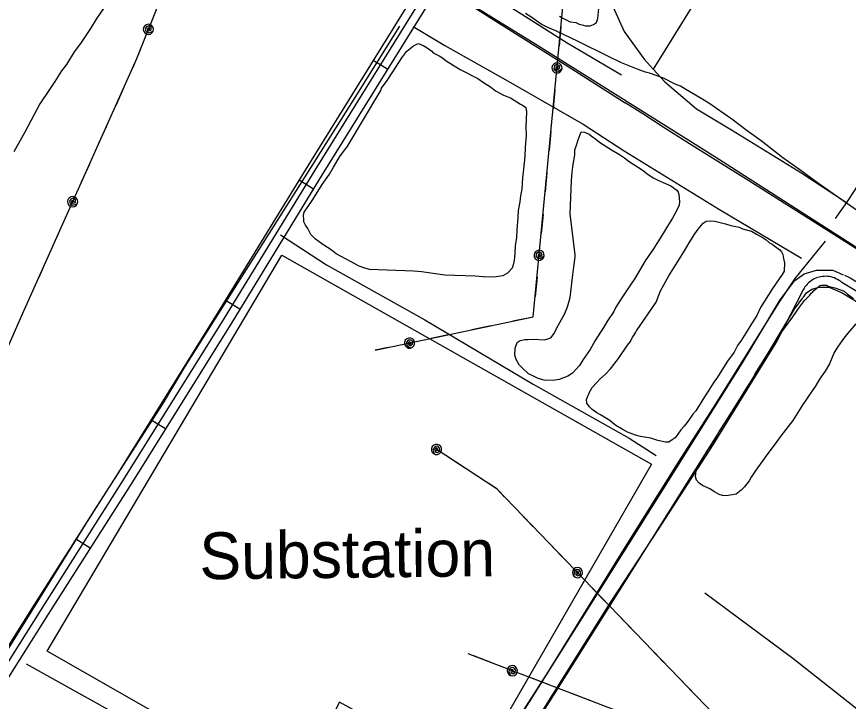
# Model space of a CAD drawing. Extents: x 3535183 to 3573198, y 534952 to 560562.
# Drawn here: x 3552352 to 3553827, y 541047 to 542262 of the extents above; entities that cross this region are included whole.
import ezdxf

# ---------------------------------------------------------------- set-up
doc = ezdxf.new("R2010")
doc.units = 0
for name, color, linetype in [('V-DTCH-CNTR', 7, 'Continuous'), ('V-RAIL-TRAK', 7, 'Continuous'), ('V-ROAD-CNTR', 7, 'Continuous'), ('V-SITE-OTLN', 7, 'Continuous'), ('V-SITE-OTLN-IDEN', 7, 'Continuous'), ('V-SITE-VEGE', 7, 'Continuous'), ('V-TOPO-SHOR', 7, 'Continuous'), ('V-UTIL-LINE', 7, 'Continuous')]:
    doc.layers.add(name, color=color, linetype=linetype)

msp = doc.modelspace()

# ---------------------------------------------------------------- linework, layer by layer
at = {"layer": 'V-DTCH-CNTR'}
for points in [[(3553055.3, 542244.2), (3553111.5, 542210.8), (3553223.8, 542147.4), (3553356.6, 542071.1), (3553429.6, 542023.9)], [(3553429.6, 542023.9), (3553598.7, 541919.7), (3553744, 541833.3)], [(3552819.8, 541874.6), (3552901.5, 541821.6), (3553075.6, 541723.8), (3553267.8, 541610.2), (3553438.2, 541514.4), (3553485.9, 541483.5)], [(3553888.3, 541746.7), (3553815.5, 541790.5), (3553813.1, 541792.4), (3553810.6, 541794.1), (3553807.9, 541795.7), (3553805.2, 541797.1), (3553802.3, 541798.3), (3553799.4, 541799.3), (3553796.5, 541800.1), (3553793.4, 541800.7), (3553790.4, 541801.1), (3553787.3, 541801.3), (3553784.2, 541801.2), (3553781.1, 541801), (3553778.1, 541800.5), (3553775.1, 541799.8), (3553772.1, 541798.9), (3553769.2, 541797.9), (3553766.4, 541796.6), (3553763.7, 541795.1), (3553761.1, 541793.4), (3553758.7, 541791.6), (3553756.3, 541789.6), (3553754.1, 541787.5), (3553752.1, 541785.2), (3553750.2, 541782.7), (3553748.5, 541780.1), (3553746.9, 541777.5), (3553701.1, 541687.6), (3553586.8, 541502.2), (3553489.4, 541351.4), (3553405.9, 541224.6)], [(3553572.8, 541240.1), (3553728.5, 541123.7), (3553879.8, 541004.7), (3554051.5, 540876.3), (3554223.3, 540751.5), (3554307.5, 540688.6)], [(3553405.9, 541224.6), (3553245.8, 540969.2), (3553073.8, 540699.3), (3552971.1, 540522.6), (3552926.2, 540455.2)]]:
    msp.add_lwpolyline(points, dxfattribs=at)
at = {"layer": 'V-RAIL-TRAK'}
for points in [[(3552262.8, 542847), (3552358.4, 542787.4), (3552444.2, 542732.6), (3552512.9, 542689.4), (3552579.5, 542648), (3552613.6, 542625.8), (3552623.9, 542619.2), (3552655.5, 542599.7), (3552742.9, 542544.8), (3552841.1, 542482.9), (3552915.8, 542435.5), (3552995.2, 542385.8), (3553084.3, 542328.6), (3553100.6, 542318.4), (3553138.5, 542294.7), (3553211, 542247.8), (3553281, 542204.1), (3553330.1, 542173.4), (3553431.2, 542109.3)], [(3553718.2, 541927.8), (3553645.8, 541973.4), (3553545.3, 542036.5), (3553498.8, 542065.8), (3553462.6, 542089.3), (3553431.2, 542109.3)], [(3553983.3, 541760.5), (3553974.6, 541766.3), (3553882.4, 541824.1), (3553801.4, 541875.5), (3553718.2, 541927.8)]]:
    msp.add_lwpolyline(points, dxfattribs=at)
at = {"layer": 'V-ROAD-CNTR'}
for p, q in [((3553009.8, 542168.6), (3552984.3, 542184.4)), ((3552878.2, 541956.1), (3552852.6, 541971.8)), ((3552747.7, 541742.9), (3552722.1, 541758.5)), ((3552615.6, 541530.5), (3552590.1, 541546.3)), ((3552482.2, 541318.9), (3552456.9, 541335))]:
    msp.add_line(p, q, dxfattribs=at)
for points in [[(3552303.4, 541064.8), (3552395.1, 541209.9), (3552544.5, 541444.8), (3552720.5, 541727.3), (3552881, 541989.5), (3553121.8, 542377.6), (3553307.4, 542678.3), (3553572.7, 543100.2), (3553604.9, 543138.1), (3553635.6, 543156.7), (3553696, 543171.6), (3553911.8, 543236.3), (3554010.3, 543265.9), (3554081.2, 543287.1), (3554118.3, 543299.2), (3554151.6, 543315.3), (3554177.7, 543339.4), (3554199.1, 543370.8), (3554286.1, 543503.7), (3554405.1, 543699.7), (3554441.4, 543759.2), (3554471.6, 543804.2)], [(3553451, 542934.8), (3553294.7, 542686.3), (3553109.1, 542385.5), (3552868.2, 541997.3), (3552707.7, 541735.1), (3552531.8, 541452.8), (3552382.4, 541217.9), (3552291.1, 541073.6)], [(3553475.6, 542917.6), (3553320.2, 542670.4), (3553134.6, 542369.7), (3552893.8, 541981.6), (3552733.3, 541719.4), (3552557.2, 541436.9), (3552407.8, 541201.9), (3552316.8, 541058.1)], [(3553094, 542323.9), (3553272.8, 542212.9), (3553590.2, 542013.6), (3554119.9, 541674.6), (3554432, 541476.2), (3554746.3, 541279.4), (3555165.2, 541010.6), (3555709.9, 540665.7), (3556004.8, 540481.7)], [(3553724.4, 541783.8), (3553732, 541794), (3553749, 541805.8), (3553770.9, 541812.4), (3553799.3, 541812.1), (3553817.8, 541804.1)], [(3553820, 541803.1), (3553830.3, 541798.7), (3553875.4, 541771.2), (3553989.8, 541699.6), (3554122.3, 541617.7), (3554291.6, 541515.3), (3554463.6, 541407), (3554566.6, 541346.4), (3554611.4, 541321.9), (3554640.5, 541296.8), (3554657.1, 541274.2), (3554670.9, 541259.9), (3554693.8, 541251.9)], [(3553009.5, 540639.8), (3553041.2, 540692.1), (3553218.2, 540977.9), (3553438.5, 541327.1), (3553639.5, 541648.1), (3553706.4, 541759.7), (3553724.4, 541783.8)], [(3553746.8, 541763.7), (3553753.1, 541772.1), (3553762.2, 541778.4), (3553775.2, 541782.3), (3553792.9, 541782.2), (3553799.5, 541779.3)], [(3553799.5, 541779.3), (3553816.4, 541771.9), (3553859.6, 541745.7), (3553974, 541674.2), (3554106.6, 541592.1), (3554275.8, 541489.8), (3554448, 541381.4), (3554551.8, 541320.3), (3554594.2, 541297.1), (3554618.3, 541276.3), (3554634.2, 541254.8), (3554638.7, 541250)], [(3553033.8, 540622), (3553066.8, 540676.4), (3553243.7, 540962), (3553463.9, 541311.1), (3553665.1, 541632.5), (3553731.3, 541743), (3553746.5, 541763.2)]]:
    msp.add_lwpolyline(points, dxfattribs=at)
at = {"layer": 'V-SITE-OTLN'}
msp.add_lwpolyline([(3552822.4, 541838.8), (3553478, 541468.2), (3553159.7, 540916.5), (3552924.5, 541046), (3552843, 540886.7), (3552406, 541136.4)], close=True, dxfattribs=at)
at = {"layer": 'V-SITE-VEGE'}
for points in [[(3552507.2, 542278.1), (3552492.9, 542257.6), (3552483, 542241.1), (3552465.2, 542214), (3552453.6, 542199.3), (3552440.2, 542177), (3552431.3, 542165.6), (3552419.6, 542146.6), (3552409.8, 542132.7), (3552392.8, 542107.2), (3552382, 542087.4), (3552366.5, 542056.8), (3552361.1, 542047.7), (3552346.6, 542022.1)], [(3553843.6, 541917.3), (3553800.1, 541947.6), (3553769.8, 541969), (3553741.1, 541990.3), (3553710.7, 542011.7), (3553672.2, 542041.8), (3553647.6, 542059.6), (3553620.6, 542080), (3553579.5, 542108.6), (3553566.3, 542116.6), (3553539.1, 542132.8), (3553529.2, 542138.3), (3553520.1, 542142), (3553500.3, 542152), (3553486.1, 542157.6), (3553474.5, 542161.4), (3553467, 542163.4), (3553457, 542167.1), (3553424.6, 542180.2), (3553400.6, 542192), (3553347.7, 542217.6), (3553322, 542230.4), (3553308, 542236.8), (3553293.8, 542242.4), (3553282.3, 542248.8), (3553265.9, 542260.3), (3553254.3, 542267.5)], [(3553314.8, 542262.7), (3553320.6, 542259.1), (3553333.8, 542252.7), (3553343.9, 542251.5), (3553349.7, 542248.7), (3553357.2, 542246.8), (3553360.5, 542245.8), (3553369, 542245.5), (3553374.9, 542247.8), (3553380.2, 542251.8), (3553382.9, 542258.4), (3553384.4, 542276.1)], [(3553840.3, 541716.9), (3553826.2, 541700.6), (3553819.1, 541691.6), (3553809.3, 541677.6), (3553802.1, 541666.1), (3553793.8, 541646.2), (3553785.7, 541633), (3553775.9, 541619), (3553769.5, 541607.5), (3553746.3, 541573.8), (3553728.4, 541545.8), (3553716, 541529.4), (3553706.2, 541516.3), (3553697.3, 541504), (3553682.3, 541484.4), (3553675.2, 541474.5), (3553666.2, 541461.4), (3553661.8, 541455.7), (3553654.7, 541445), (3553651, 541438.4), (3553643, 541427.7), (3553636.9, 541422), (3553628.2, 541414.8), (3553621.4, 541413.4), (3553609.6, 541412.1), (3553603.7, 541412.3), (3553597.9, 541414.3), (3553589.6, 541418.8), (3553581.4, 541424.1), (3553568.1, 541430.5), (3553562.4, 541434.1), (3553557.5, 541439.4), (3553556.1, 541446.2), (3553556.3, 541451.2), (3553557.4, 541459.6), (3553569.1, 541478.6), (3553576.3, 541490.9), (3553584.3, 541501.6), (3553591.5, 541513.1), (3553597, 541523.8), (3553627.4, 541571.6), (3553636.3, 541583.9), (3553640.9, 541593.8), (3553649, 541606.2), (3553652.6, 541611.9), (3553657.9, 541619.3), (3553660.6, 541625.1), (3553661.6, 541628.4), (3553694.8, 541681.1), (3553701, 541690.1), (3553705.6, 541698.4), (3553710.9, 541704.9), (3553720.6, 541718.1), (3553728.7, 541729.5), (3553740.3, 541746.8), (3553749.1, 541758.3), (3553758.8, 541768), (3553761.4, 541771.3), (3553764, 541773.7), (3553765.8, 541776.2), (3553771, 541780.2), (3553776.3, 541785.1), (3553779.7, 541785.8), (3553788.1, 541785.4), (3553791.4, 541783.6), (3553803.1, 541780.7), (3553819.7, 541775), (3553825.4, 541769.7), (3553836.1, 541761.7)]]:
    msp.add_lwpolyline(points, dxfattribs=at)
for points in [[(3552998, 542130.6), (3552999, 542134.8), (3553008.8, 542148.7), (3553025.8, 542174.2), (3553034.8, 542189), (3553043.6, 542200.5), (3553055.8, 542210.2), (3553061.8, 542213.3), (3553064.4, 542214), (3553074.3, 542210.3), (3553080.1, 542206.7), (3553088.3, 542200.5), (3553090.7, 542197.9), (3553101.5, 542192.4), (3553107.2, 542188.8), (3553113.8, 542183.5), (3553138.5, 542168.3), (3553169.9, 542151.9), (3553179.7, 542144.8), (3553192.1, 542137.6), (3553201.1, 542130.5), (3553215.1, 542122.4), (3553227.6, 542117.7), (3553245.7, 542106.9), (3553249, 542105.1), (3553254.7, 542100.6), (3553256.1, 542093), (3553255.1, 542066.1), (3553255.4, 542051.7), (3553253.8, 542029.9), (3553253.1, 542013.9), (3553250.6, 541991.2), (3553249.2, 541976.1), (3553247.6, 541955.9), (3553245.5, 541944.2), (3553244.2, 541933.3), (3553241.1, 541918.3), (3553240.6, 541905.6), (3553238.9, 541883.8), (3553238.4, 541870.3), (3553236.2, 541855.2), (3553235.7, 541841.8), (3553234.6, 541835.1), (3553234.3, 541829.2), (3553232.4, 541821.7), (3553230.5, 541815.9), (3553222.5, 541806.9), (3553213.9, 541802.2), (3553202.1, 541800.1), (3553190.2, 541799.7), (3553179.3, 541800.1), (3553165, 541801.5), (3553111.2, 541803.5), (3553070.1, 541809.3), (3553055.8, 541810.7), (3552977.6, 541813.6), (3552967.6, 541816.6), (3552959.2, 541819.4), (3552945.2, 541826.7), (3552918.8, 541841.2), (3552909.8, 541848.2), (3552896.6, 541856.3), (3552888.4, 541862.5), (3552881.8, 541867), (3552873.7, 541875.7), (3552868.2, 541886.1), (3552864.2, 541892.1), (3552861.1, 541898.1), (3552861.2, 541902.3), (3552860.7, 541909.1), (3552861.7, 541915), (3552868, 541924.8), (3552876, 541935.5), (3552885.9, 541952), (3552893.9, 541964.3), (3552906.4, 541982.4), (3552913.6, 541994.7), (3552925.3, 542013.7), (3552931.5, 542022.7), (3552937.8, 542030.9)], [(3553333.6, 541912.2), (3553335.8, 541971.1), (3553337.2, 541986.3), (3553338.4, 541995.5), (3553341.8, 542017.3), (3553342.1, 542025.7), (3553344.9, 542034), (3553347.8, 542043.2), (3553353.4, 542057.3), (3553359.3, 542057.1), (3553367.6, 542053.4), (3553370.8, 542050.7), (3553379, 542044.5), (3553385.6, 542039.2), (3553407, 542025.8), (3553421, 542017.6), (3553430, 542011.4), (3553436.6, 542006.1), (3553446.5, 541999.8), (3553453, 541995.4), (3553462.9, 541989.1), (3553469.4, 541983.8), (3553480.9, 541975.8), (3553489.2, 541972.1), (3553502.5, 541965.7), (3553512.4, 541961.9), (3553523.1, 541953.9), (3553525.5, 541950.5), (3553526.2, 541946.2), (3553527.4, 541933.5), (3553527.2, 541927.7), (3553521.7, 541916.1), (3553515.3, 541904.5), (3553506.4, 541890.5), (3553501, 541881.5), (3553490.2, 541864.2), (3553481.2, 541850.2), (3553466.9, 541828.8), (3553448.1, 541797.5), (3553440.9, 541786), (3553423.9, 541761.3), (3553414.9, 541746.5), (3553411.3, 541739.1), (3553399.7, 541722.6), (3553392.5, 541710.3), (3553378.1, 541687.2), (3553369.1, 541671.5), (3553356.6, 541653.5), (3553350.3, 541642.8), (3553338, 541629.7), (3553329.4, 541624.2), (3553314, 541618), (3553303, 541616.7), (3553287.8, 541617.3), (3553277, 541620.3), (3553263.8, 541626.7), (3553259.6, 541628.5), (3553249, 541638.2), (3553243.4, 541644.3), (3553237.8, 541653.8), (3553235.6, 541661.4), (3553236, 541674.1), (3553239.8, 541684), (3553245, 541687.2), (3553253.5, 541689.4), (3553259.4, 541689.2), (3553268.7, 541689.7), (3553288, 541688.9), (3553294, 541690.4), (3553299.1, 541691.9), (3553305.3, 541700.1), (3553309.9, 541710), (3553315.3, 541719.1), (3553324.4, 541735.6), (3553329, 541747.2), (3553333.8, 541763.9), (3553337.7, 541799.1), (3553340.1, 541818.4), (3553342.4, 541835.2), (3553342.6, 541839.4)], [(3553486.1, 541755.6), (3553493.6, 541775.5), (3553508.9, 541801.9), (3553520.6, 541820.9), (3553536.7, 541846.4), (3553544.8, 541860.4), (3553554.7, 541876.9), (3553560.9, 541885.1), (3553569.8, 541895.7), (3553574.9, 541898.9), (3553581.7, 541899.5), (3553590.1, 541899.1), (3553609.3, 541894.2), (3553618.5, 541891.3), (3553633.5, 541888.2), (3553639.3, 541885.5), (3553655.2, 541881.5), (3553664.3, 541876.1), (3553675.8, 541869.8), (3553681.6, 541866.2), (3553687.3, 541860.9), (3553692.2, 541858.2), (3553701.2, 541851.1), (3553705.3, 541848.4), (3553708.6, 541844.9), (3553710.9, 541839.8), (3553712.3, 541833), (3553713.7, 541825.3), (3553713.2, 541810.2), (3553709.6, 541804.4), (3553704.2, 541797.1), (3553692.6, 541779.8), (3553671.1, 541746.1), (3553664.7, 541732), (3553652.1, 541712.2), (3553645.8, 541701.5), (3553636.9, 541687.5), (3553630.6, 541678.5), (3553624.3, 541666.9), (3553612.7, 541650.5), (3553605.6, 541639.8), (3553594.8, 541622.5), (3553588.6, 541613.5), (3553579.6, 541599.5), (3553575.1, 541592.1), (3553567.1, 541579.8), (3553556.3, 541562.5), (3553551, 541556.8), (3553542.1, 541543.6), (3553535.9, 541535.4), (3553529.7, 541528.9), (3553524.4, 541521.5), (3553519.9, 541515), (3553514.7, 541511), (3553508.7, 541507), (3553502.8, 541507.2), (3553489.4, 541510.2), (3553476.9, 541514.1), (3553458.5, 541517.3), (3553449.3, 541519.3), (3553435.2, 541524.9), (3553426.1, 541530.3), (3553414.6, 541536.7), (3553408.8, 541541.1), (3553403.9, 541545.5), (3553398.2, 541549.1), (3553387.5, 541555.4), (3553380.9, 541559), (3553372.7, 541565.2), (3553367.8, 541569.6), (3553363, 541576.5), (3553362.4, 541582.5), (3553367.9, 541595.7), (3553372.5, 541604), (3553381.2, 541612.9), (3553386.5, 541618.6), (3553396.1, 541627.5), (3553404.9, 541637.3), (3553419.1, 541655.3), (3553435.1, 541679.2), (3553440.4, 541685.7), (3553444.1, 541693.1), (3553446.7, 541696.4), (3553450.3, 541702.2), (3553451.3, 541704.7)]]:
    msp.add_lwpolyline(points, close=True, dxfattribs=at)
at = {"layer": 'V-TOPO-SHOR'}
for points in [[(3554362.8, 543562.3), (3554257.4, 543392.7), (3554133, 543210.8), (3553968.7, 542947.3), (3553819.1, 542714.3), (3553613.2, 542382.5), (3553480.6, 542169)], [(3553312.5, 542643.4), (3553352.1, 542460.9), (3553389.5, 542324.7), (3553429.6, 542235.3)], [(3553142.2, 542344.4), (3553225.6, 542280.2), (3553328.4, 542215.4), (3553424.5, 542158.7)], [(3553030.6, 542245.1), (3552951.6, 542118.4), (3552873, 541993.5), (3552770.3, 541831.3), (3552650, 541641.1), (3552610.1, 541573.9), (3552562, 541499.2), (3552484.4, 541378.6), (3552341.8, 541149.2), (3552292.1, 541070.4)], [(3553429.6, 542235.3), (3553464.8, 542186.3), (3553480.6, 542169), (3553501.6, 542146), (3553557.6, 542098.6), (3553619.9, 542061.1), (3553743.1, 541985.5), (3553823.7, 541932.5)], [(3553934.7, 542112.2), (3553838.5, 541954.7), (3553823.7, 541932.5), (3553803.7, 541903.7)], [(3553785.8, 541863.6), (3553732, 541797.3), (3553703.6, 541754.9), (3553592, 541575.4), (3553526.2, 541473.5), (3553428, 541316.9)], [(3553428, 541316.9), (3553294.6, 541100.2), (3553154.1, 540881.2), (3553056.1, 540722.9), (3552995.2, 540624.6)], [(3552368.7, 541113.8), (3552628.5, 540969.2), (3552875.3, 540827.6), (3553025.9, 540740.2), (3553056.1, 540722.9)]]:
    msp.add_lwpolyline(points, dxfattribs=at)
at = {"layer": 'V-UTIL-LINE'}
for points in [[(3552987.8, 541670), (3553268.2, 541729.2), (3553341.2, 542495.5), (3553366.8, 542719.7), (3553424.5, 543314.2)], [(3552764.1, 542685.9), (3552564.5, 542186.9), (3552362.1, 541735.1), (3552197.8, 541363.1), (3552069.3, 541136.5), (3551706.5, 540449.2)], [(3552585.4, 542239.3), (3552588.2, 542239.9), (3552586.5, 542241.5), (3552583.8, 542240.8), (3552583, 542238), (3552586.1, 542236.6), (3552590.5, 542238.3), (3552590.3, 542242.6), (3552586.4, 542245.5), (3552582.1, 542243.9), (3552579.6, 542240.2), (3552581.1, 542235.7), (3552586, 542233.3), (3552593.8, 542236), (3552594.4, 542239.4), (3552593.7, 542242.8), (3552591.7, 542245.7), (3552588.7, 542247.7), (3552585.3, 542248.3), (3552581.9, 542247.6), (3552579, 542245.6), (3552577, 542242.6), (3552576.4, 542239.2), (3552577.1, 542235.8), (3552579.1, 542232.9), (3552582.1, 542230.9), (3552585.5, 542230.3), (3552589, 542231), (3552591.8, 542233), (3552593.8, 542236)], [(3553317.2, 542243.6), (3553314, 542209.7)], [(3552570.9, 542203.1), (3552564.5, 542186.9), (3552557.7, 542171.8)], [(3553310.3, 542170.9), (3553312.8, 542172.3), (3553310.7, 542173.3), (3553308.3, 542171.9), (3553308.4, 542169), (3553311.7, 542168.5), (3553315.4, 542171.4), (3553314, 542175.4), (3553309.5, 542177.2), (3553305.8, 542174.4), (3553304.4, 542170.2), (3553307.1, 542166.2), (3553312.6, 542165.4), (3553319.2, 542170.1), (3553318.9, 542173.6), (3553317.2, 542176.6), (3553314.5, 542178.9), (3553311.1, 542179.9), (3553307.6, 542179.5), (3553304.5, 542177.8), (3553302.3, 542175.1), (3553301.3, 542171.8), (3553301.7, 542168.3), (3553303.3, 542165.2), (3553306.1, 542163), (3553309.4, 542162), (3553312.9, 542162.3), (3553316, 542164), (3553318.2, 542166.7), (3553319.2, 542170.1)], [(3552541.3, 542135.3), (3552527.4, 542104.2)], [(3553306.6, 542132.1), (3553303.3, 542098.2)], [(3552511.1, 542067.7), (3552497.2, 542036.7)], [(3553299.6, 542058.4), (3553296.3, 542024.6)], [(3552480.8, 542000.2), (3552466.9, 541969.2)], [(3553292.5, 541984.8), (3553289.3, 541950.9)], [(3552451, 541933.6), (3552453.8, 541934.1), (3552452.2, 541935.7), (3552449.5, 541935.2), (3552448.6, 541932.4), (3552451.6, 541930.8), (3552456, 541932.4), (3552456, 541936.7), (3552452.2, 541939.8), (3552447.9, 541938.4), (3552445.2, 541934.8), (3552446.5, 541930.1), (3552451.4, 541927.6), (3552459.2, 541929.9), (3552460, 541933.3), (3552459.4, 541936.8), (3552457.5, 541939.8), (3552454.7, 541941.8), (3552451.2, 541942.6), (3552447.8, 541942), (3552444.8, 541940.1), (3552442.8, 541937.3), (3552442, 541933.8), (3552442.6, 541930.4), (3552444.4, 541927.4), (3552447.3, 541925.4), (3552450.7, 541924.6), (3552454.2, 541925.2), (3552457.2, 541927), (3552459.2, 541929.9)], [(3553285.5, 541911.1), (3553282.3, 541877.2)], [(3552435, 541898), (3552421.1, 541867)], [(3553278.6, 541838.4), (3553281.1, 541839.8), (3553279, 541840.8), (3553276.6, 541839.4), (3553276.7, 541836.5), (3553280.1, 541836), (3553283.7, 541838.9), (3553282.3, 541843), (3553277.8, 541844.7), (3553274.1, 541841.9), (3553272.7, 541837.7), (3553275.5, 541833.7), (3553280.9, 541832.9), (3553287.6, 541837.6), (3553287.2, 541841.1), (3553285.5, 541844.1), (3553282.8, 541846.4), (3553279.4, 541847.4), (3553276, 541847), (3553272.9, 541845.4), (3553270.6, 541842.6), (3553269.6, 541839.3), (3553270, 541835.8), (3553271.7, 541832.7), (3553274.4, 541830.5), (3553277.7, 541829.5), (3553281.2, 541829.8), (3553284.3, 541831.5), (3553286.5, 541834.2), (3553287.6, 541837.6)], [(3552404.8, 541830.5), (3552390.9, 541799.4)], [(3553274.9, 541799.6), (3553271.7, 541765.7)], [(3552374.6, 541762.9), (3552362.1, 541735.1), (3552360.7, 541731.9)], [(3553265, 541728.5), (3553231.7, 541721.5)], [(3553192.6, 541713.2), (3553159.3, 541706.2)], [(3553048.7, 541682.9), (3553050.8, 541680.9), (3553051.2, 541683.2), (3553049.1, 541685.1), (3553046.3, 541684.1), (3553046.9, 541680.8), (3553050.8, 541678.1), (3553054.2, 541680.7), (3553054.5, 541685.5), (3553050.8, 541688.2), (3553046.3, 541688.3), (3553043.3, 541684.5), (3553044.1, 541679), (3553050.6, 541674.1), (3553053.8, 541675.5), (3553056.3, 541678), (3553057.6, 541681.2), (3553057.5, 541684.7), (3553056.2, 541688), (3553053.7, 541690.4), (3553050.4, 541691.7), (3553046.9, 541691.7), (3553043.7, 541690.3), (3553041.2, 541687.8), (3553039.9, 541684.5), (3553039.9, 541681), (3553041.3, 541677.8), (3553043.8, 541675.4), (3553047.1, 541674), (3553050.6, 541674.1)], [(3553120.2, 541698), (3553086.9, 541690.9)], [(3553010.6, 541674.8), (3552987.8, 541670)], [(3553096.6, 541494.3), (3553096.6, 541491.4), (3553098.5, 541492.8), (3553098.4, 541495.5), (3553095.8, 541496.9), (3553093.8, 541494.1), (3553094.6, 541489.5), (3553098.8, 541488.9), (3553102.5, 541492.1), (3553101.8, 541496.6), (3553098.7, 541499.8), (3553093.9, 541499.3), (3553090.6, 541494.9), (3553091.6, 541486.8), (3553094.9, 541485.5), (3553098.4, 541485.5), (3553101.6, 541486.9), (3553104.1, 541489.4), (3553105.4, 541492.6), (3553105.4, 541496.1), (3553104, 541499.4), (3553101.5, 541501.8), (3553098.2, 541503.1), (3553094.7, 541503.1), (3553091.5, 541501.7), (3553089, 541499.2), (3553087.7, 541496), (3553087.7, 541492.5), (3553089.1, 541489.2), (3553091.6, 541486.8)], [(3553680.1, 540929.2), (3553204, 541423.8), (3553094.3, 541495.8)], [(3553157.6, 541454.2), (3553129.2, 541472.9)], [(3553216.8, 541410.4), (3553204, 541423.8), (3553191, 541432.3)], [(3553268.1, 541357.1), (3553244.5, 541381.6)], [(3553319.4, 541303.8), (3553295.9, 541328.3)], [(3553346.5, 541275.7), (3553345.9, 541272.9), (3553348.1, 541273.8), (3553348.5, 541276.5), (3553346.3, 541278.4), (3553343.7, 541276.2), (3553343.5, 541271.5), (3553347.5, 541269.9), (3553351.8, 541272.2), (3553352.1, 541276.8), (3553349.7, 541280.6), (3553345, 541281.2), (3553340.8, 541277.6), (3553340, 541269.5), (3553342.9, 541267.5), (3553346.3, 541266.7), (3553349.8, 541267.3), (3553352.7, 541269.2), (3553354.7, 541272.1), (3553355.5, 541275.6), (3553354.9, 541279), (3553353, 541282), (3553350.1, 541284), (3553346.7, 541284.7), (3553343.2, 541284.1), (3553340.2, 541282.2), (3553338.2, 541279.3), (3553337.5, 541275.9), (3553338.1, 541272.4), (3553340, 541269.5)], [(3553397.1, 541223.1), (3553373.5, 541247.6)], [(3553448.4, 541169.8), (3553424.9, 541194.3)], [(3553680.1, 540929.2), (3553152.6, 541131.8)], [(3553194.6, 541115.6), (3553162.9, 541127.8)], [(3553499.7, 541116.5), (3553476.2, 541141)], [(3553231, 541101.7), (3553231.7, 541098.9), (3553233.3, 541100.6), (3553232.5, 541103.3), (3553229.7, 541104), (3553228.3, 541100.9), (3553230.1, 541096.6), (3553234.4, 541096.8), (3553237.3, 541100.7), (3553235.6, 541105), (3553231.9, 541107.5), (3553227.3, 541106), (3553225.1, 541100.9), (3553227.8, 541093.3), (3553231.3, 541092.7), (3553234.7, 541093.4), (3553237.6, 541095.5), (3553239.4, 541098.4), (3553240, 541101.9), (3553239.3, 541105.3), (3553237.2, 541108.2), (3553234.3, 541110.1), (3553230.8, 541110.7), (3553227.4, 541109.9), (3553224.5, 541107.9), (3553222.6, 541104.9), (3553222, 541101.4), (3553222.8, 541098), (3553224.8, 541095.1), (3553227.8, 541093.3)], [(3553299.2, 541075.5), (3553267.4, 541087.7)], [(3553551.1, 541063.2), (3553527.5, 541087.7)], [(3553368.3, 541048.9), (3553336.5, 541061.1)]]:
    msp.add_lwpolyline(points, dxfattribs=at)

# ---------------------------------------------------------------- texts
at = {"layer": 'V-SITE-OTLN-IDEN'}
msp.add_text('Substation', height=83, rotation=0.6296, dxfattribs=at).set_placement((3552676.3, 541263.7))

doc.saveas('drawing.dxf')
